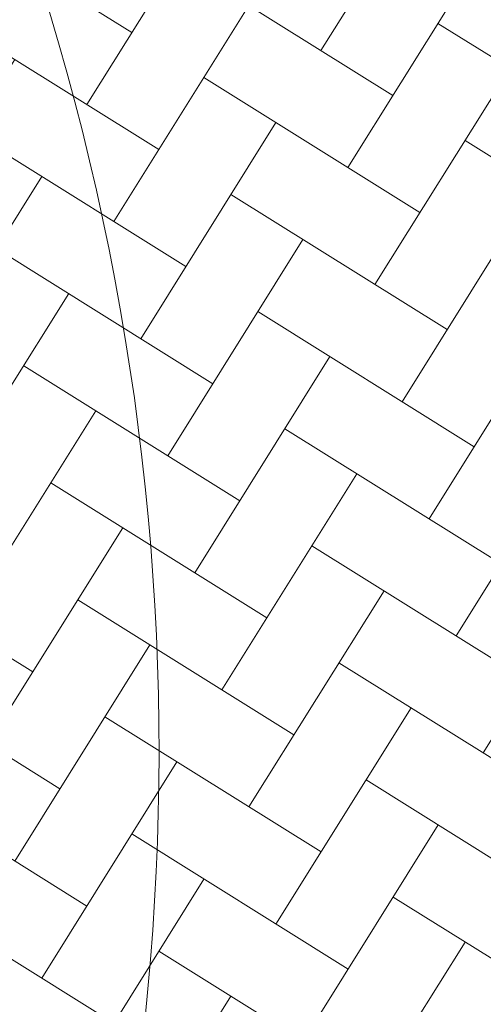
# Model space of a CAD drawing. Header units: metres. Extents: x 163628 to 167676, y 402708 to 405373.
# Tile 1035 of 1056: x 166454.33 to 166455.48, y 404409.72 to 404412.15. Entities that reach past the tile are written whole.
import ezdxf

# ---------------------------------------------------------------- set-up
doc = ezdxf.new("R2010")
doc.units = ezdxf.units.M
doc.layers.add('X-CA190022.004-UO-ARC_Arcering$0$N-WE-VH-VERHARDING_BETONSTRAATSTEEN-A-200', color=252, linetype='Continuous', lineweight=18, transparency=0.5)
doc.layers.add('X-CA190022.004-UO-BGT_Ondergrond$0$GE_314_WGDRijbaanLokaleweg_Vlak_GEM', color=253, linetype='Continuous', lineweight=9)
doc.layers.add('X-CA190022.004-UO-BGT_Ondergrond$0$GE_366_OWGBerm_groenvoorziening_Vlak_GEM', color=253, linetype='Continuous', lineweight=9)

msp = doc.modelspace()

# ---------------------------------------------------------------- hatches: boundary and pattern name
at = {"layer": 'X-CA190022.004-UO-ARC_Arcering$0$N-WE-VH-VERHARDING_BETONSTRAATSTEEN-A-200'}
h = msp.add_hatch(dxfattribs=at)
h.set_pattern_fill('AVH-BSS_KEIFORMAAT_KEPER', color=256, scale=2, angle=58, pattern_type=2)
h.set_pattern_definition([(58, (0, 0), (-0.0668070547, 0.28937314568), [0.63, -0.21]), (328, (-0.35618, 0.22257), (-0.0668070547, 0.28937314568), [0.63, -0.21])])
h.paths.add_polyline_path([(166458.4081, 404415.0843), (166454.021, 404413.044, -0.347379), (166450.1174, 404403.915), (166450.1218, 404403.9059), (166450.4947, 404404.0849), (166455.0019, 404406.2494), (166457.0186, 404407.2179), (166457.758, 404407.563), (166458.7367, 404407.9902), (166459.7278, 404408.3895), (166460.7275, 404408.7594), (166460.8108, 404408.7887), (166461.7425, 404409.1024), (166462.7639, 404409.4153), (166463.7939, 404409.6989), (166464.7474, 404409.9335), (166464.8267, 404409.9519), (166467.512, 404410.5752, -0.358219)])

# ---------------------------------------------------------------- linework, layer by layer
at = {"layer": 'X-CA190022.004-UO-BGT_Ondergrond$0$GE_314_WGDRijbaanLokaleweg_Vlak_GEM'}
msp.add_arc((166448.3368, 404410.3395), 6.3362, 295.90577, 20.90154, dxfattribs=at)
at = {"layer": 'X-CA190022.004-UO-BGT_Ondergrond$0$GE_366_OWGBerm_groenvoorziening_Vlak_GEM', "extrusion": (0, 0, -1)}
msp.add_arc((-166448.3368, 404410.3395), 6.3362, 159.09846, 244.09423, dxfattribs=at)

doc.saveas('drawing.dxf')
